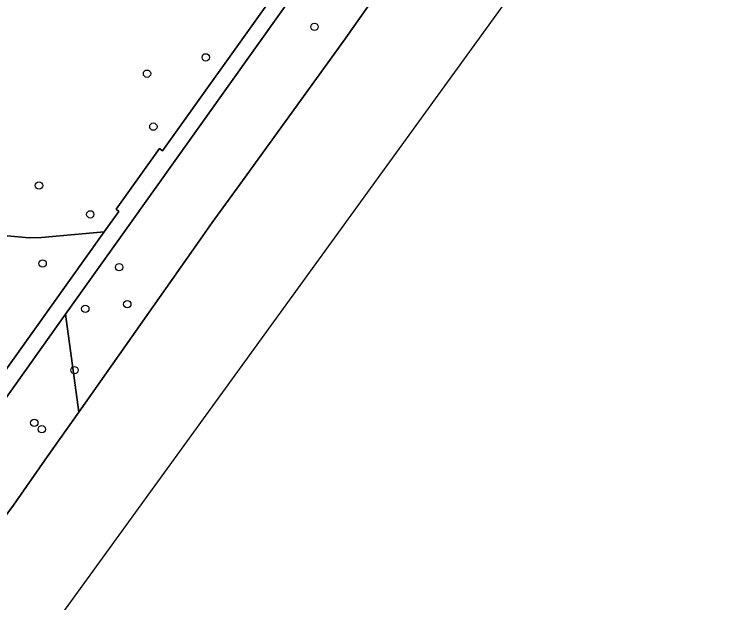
# Model space of a CAD drawing. Extents: x 161928 to 163071, y 386474 to 387428.
# Drawn here: x 162841.8 to 162937, y 387065.6 to 387143.9 of the extents above; entities that cross this region are included whole.
import ezdxf

# ---------------------------------------------------------------- set-up
doc = ezdxf.new("R2010")
doc.units = 0
for name, color, linetype in [('IMGEO_Boom', 7, 'Continuous'), ('IMGEO_Groenvoorziening', 7, 'Continuous'), ('IMGEO_Meer_plas_ven_vijver', 7, 'Continuous'), ('IMGEO_Voetpad_halfverhard', 7, 'Continuous')]:
    doc.layers.add(name, color=color, linetype=linetype)

msp = doc.modelspace()

# ---------------------------------------------------------------- linework, layer by layer
at = {"layer": 'IMGEO_Boom'}
for centre in [(162881.736, 387142.223), (162867.262, 387138.161), (162859.451, 387135.987), (162860.296, 387128.947), (162845.083, 387121.114), (162851.903, 387117.275), (162845.564, 387110.736), (162855.744, 387110.242), (162851.239, 387104.72), (162856.83, 387105.321), (162849.811, 387096.544), (162844.455, 387089.544), (162845.471, 387088.689)]:
    msp.add_circle(centre, 0.489, dxfattribs=at)
at = {"layer": 'IMGEO_Groenvoorziening'}
for points in [[(162955.911, 387250), (162935.218, 387224.759), (162928.973, 387216.724), (162856.575, 387115.189), (162848.611, 387104.02), (162850.362, 387090.957), (162865.628, 387112.657), (162868.13, 387116.172), (162872.14, 387121.719), (162885.593, 387140.337), (162895.36, 387154.203), (162905.505, 387168.119), (162918.755, 387183.768), (162931.345, 387196.155), (162958.774, 387223.906)], [(162835.899, 387114.871), (162843.755, 387114.137), (162845.418, 387114.178), (162853.767, 387114.937), (162855.707, 387117.646), (162855.328, 387117.957), (162861.093, 387126.033), (162861.502, 387125.732), (162876.041, 387146.106)], [(162837.34, 387091.989), (162853.767, 387114.937), (162845.418, 387114.178), (162843.755, 387114.137), (162835.899, 387114.871), (162832.544, 387087.755), (162834.715, 387089.105)]]:
    msp.add_lwpolyline(points, dxfattribs=at)
msp.add_lwpolyline([(162850.362, 387090.957), (162848.611, 387104.02), (162837.692, 387088.706), (162837.036, 387087.919), (162836.232, 387087.106), (162835.359, 387086.368), (162834.423, 387085.712), (162833.433, 387085.141), (162830.325, 387083.716), (162829.866, 387079.658), (162827.43, 387079.9), (162831.655, 387072.721), (162836.77, 387071.986), (162841.677, 387078.611), (162846.172, 387085)], close=True, dxfattribs=at)
at = {"layer": 'IMGEO_Meer_plas_ven_vijver'}
for points in [[(162958.774, 387223.906), (162931.345, 387196.155), (162918.755, 387183.768), (162905.505, 387168.119), (162895.36, 387154.203), (162885.593, 387140.337), (162872.14, 387121.719), (162868.13, 387116.172), (162865.628, 387112.657), (162850.362, 387090.957), (162846.172, 387085), (162841.677, 387078.611), (162836.77, 387071.986), (162819.577, 387047.644)], [(162747.703, 386925.615), (162918.383, 387161.062), (162973.321, 387201.081)]]:
    msp.add_lwpolyline(points, dxfattribs=at)
at = {"layer": 'IMGEO_Voetpad_halfverhard'}
for points in [[(162953.147, 387250), (162932.094, 387224.308), (162927.206, 387217.787), (162926.787, 387217.968), (162921.061, 387209.902), (162919.044, 387206.217), (162903.154, 387183.99), (162893.246, 387170.131), (162888.172, 387163.036), (162877.739, 387148.491), (162876.041, 387146.106), (162861.502, 387125.732), (162861.093, 387126.033), (162855.328, 387117.957), (162855.707, 387117.646), (162853.767, 387114.937), (162837.34, 387091.989)], [(162834.715, 387089.105), (162832.544, 387087.755), (162830.732, 387086.875), (162830.325, 387083.716), (162833.433, 387085.141), (162834.423, 387085.712), (162835.359, 387086.368), (162836.232, 387087.106), (162837.036, 387087.919), (162837.692, 387088.706), (162848.611, 387104.02), (162856.575, 387115.189), (162928.973, 387216.724)]]:
    msp.add_lwpolyline(points, dxfattribs=at)

doc.saveas('drawing.dxf')
